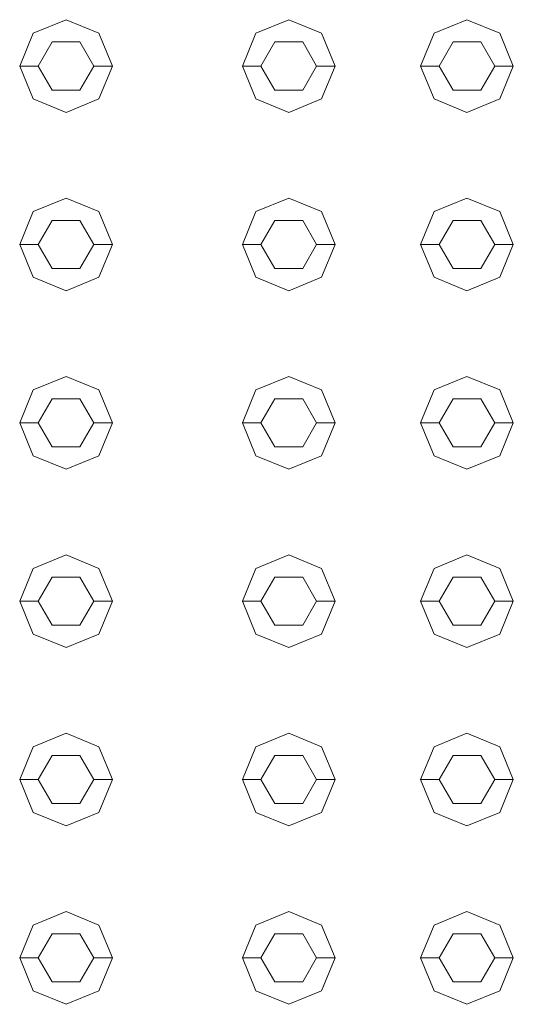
# Model space of a CAD drawing. Header units: millimetres. Extents: x 2 to 902, y -447 to 199.
# Tile 715 of 1056: x 21.235 to 21.501, y 173.663 to 174.193. Entities that reach past the tile are written whole.
import ezdxf

# ---------------------------------------------------------------- set-up
doc = ezdxf.new("R2010")
doc.units = ezdxf.units.MM
doc.header["$MEASUREMENT"] = 0
doc.layers.add('IFC-Elemento construtivo genérico-Contorno', color=253, linetype='Continuous', lineweight=5)

msp = doc.modelspace()

# ---------------------------------------------------------------- linework, layer by layer
at = {"layer": 'IFC-Elemento construtivo genérico-Contorno', "color": 7, "lineweight": 5}
for p, q in [((21.24275, 174.18588), (21.26042, 174.19321)), ((21.24275, 174.18588), (21.26042, 174.19321)), ((21.26042, 174.19321), (21.2781, 174.18588)), ((21.26042, 174.19321), (21.2781, 174.18588)), ((21.36275, 174.18588), (21.38042, 174.19321)), ((21.36275, 174.18588), (21.38042, 174.19321)), ((21.38042, 174.19321), (21.3981, 174.18588)), ((21.38042, 174.19321), (21.3981, 174.18588)), ((21.45874, 174.18588), (21.47642, 174.19321)), ((21.45874, 174.18588), (21.47642, 174.19321)), ((21.47642, 174.19321), (21.4941, 174.18588)), ((21.47642, 174.19321), (21.4941, 174.18588)), ((21.23542, 174.16821), (21.24275, 174.18588)), ((21.23542, 174.16821), (21.24275, 174.18588)), ((21.2781, 174.18588), (21.28542, 174.16821)), ((21.2781, 174.18588), (21.28542, 174.16821)), ((21.35542, 174.16821), (21.36275, 174.18588)), ((21.35542, 174.16821), (21.36275, 174.18588)), ((21.3981, 174.18588), (21.40542, 174.16821)), ((21.3981, 174.18588), (21.40542, 174.16821)), ((21.45142, 174.16821), (21.45874, 174.18588)), ((21.45142, 174.16821), (21.45874, 174.18588)), ((21.4941, 174.18588), (21.50142, 174.16821)), ((21.4941, 174.18588), (21.50142, 174.16821)), ((21.24542, 174.16821), (21.25292, 174.1812)), ((21.24542, 174.16821), (21.25292, 174.1812)), ((21.25292, 174.1812), (21.26792, 174.1812)), ((21.25292, 174.1812), (21.26792, 174.1812)), ((21.26792, 174.1812), (21.27542, 174.16821)), ((21.26792, 174.1812), (21.27542, 174.16821)), ((21.36542, 174.16821), (21.37292, 174.1812)), ((21.36542, 174.16821), (21.37292, 174.1812)), ((21.37292, 174.1812), (21.38792, 174.1812)), ((21.37292, 174.1812), (21.38792, 174.1812)), ((21.38792, 174.1812), (21.39542, 174.16821)), ((21.38792, 174.1812), (21.39542, 174.16821)), ((21.46142, 174.16821), (21.46892, 174.1812)), ((21.46142, 174.16821), (21.46892, 174.1812)), ((21.46892, 174.1812), (21.48392, 174.1812)), ((21.46892, 174.1812), (21.48392, 174.1812)), ((21.48392, 174.1812), (21.49142, 174.16821)), ((21.48392, 174.1812), (21.49142, 174.16821)), ((21.23542, 174.16821), (21.24542, 174.16821)), ((21.23542, 174.16821), (21.24275, 174.15053)), ((21.23542, 174.16821), (21.24542, 174.16821)), ((21.23542, 174.16821), (21.24275, 174.15053)), ((21.24542, 174.16821), (21.25292, 174.15522)), ((21.24542, 174.16821), (21.25292, 174.15522)), ((21.26792, 174.15522), (21.27542, 174.16821)), ((21.26792, 174.15522), (21.27542, 174.16821)), ((21.27542, 174.16821), (21.28542, 174.16821)), ((21.27542, 174.16821), (21.28542, 174.16821)), ((21.2781, 174.15053), (21.28542, 174.16821)), ((21.2781, 174.15053), (21.28542, 174.16821)), ((21.35542, 174.16821), (21.36542, 174.16821)), ((21.35542, 174.16821), (21.36275, 174.15053)), ((21.35542, 174.16821), (21.36542, 174.16821)), ((21.35542, 174.16821), (21.36275, 174.15053)), ((21.36542, 174.16821), (21.37292, 174.15522)), ((21.36542, 174.16821), (21.37292, 174.15522)), ((21.38792, 174.15522), (21.39542, 174.16821)), ((21.38792, 174.15522), (21.39542, 174.16821)), ((21.39542, 174.16821), (21.40542, 174.16821)), ((21.39542, 174.16821), (21.40542, 174.16821)), ((21.3981, 174.15053), (21.40542, 174.16821)), ((21.3981, 174.15053), (21.40542, 174.16821)), ((21.45142, 174.16821), (21.46142, 174.16821)), ((21.45142, 174.16821), (21.45874, 174.15053)), ((21.45142, 174.16821), (21.46142, 174.16821)), ((21.45142, 174.16821), (21.45874, 174.15053)), ((21.46142, 174.16821), (21.46892, 174.15522)), ((21.46142, 174.16821), (21.46892, 174.15522)), ((21.48392, 174.15522), (21.49142, 174.16821)), ((21.48392, 174.15522), (21.49142, 174.16821)), ((21.49142, 174.16821), (21.50142, 174.16821)), ((21.49142, 174.16821), (21.50142, 174.16821)), ((21.4941, 174.15053), (21.50142, 174.16821)), ((21.4941, 174.15053), (21.50142, 174.16821)), ((21.25292, 174.15522), (21.26792, 174.15522)), ((21.25292, 174.15522), (21.26792, 174.15522)), ((21.37292, 174.15522), (21.38792, 174.15522)), ((21.37292, 174.15522), (21.38792, 174.15522)), ((21.46892, 174.15522), (21.48392, 174.15522)), ((21.46892, 174.15522), (21.48392, 174.15522)), ((21.24275, 174.15053), (21.26042, 174.14321)), ((21.24275, 174.15053), (21.26042, 174.14321)), ((21.26042, 174.14321), (21.2781, 174.15053)), ((21.26042, 174.14321), (21.2781, 174.15053)), ((21.36275, 174.15053), (21.38042, 174.14321)), ((21.36275, 174.15053), (21.38042, 174.14321)), ((21.38042, 174.14321), (21.3981, 174.15053)), ((21.38042, 174.14321), (21.3981, 174.15053)), ((21.45874, 174.15053), (21.47642, 174.14321)), ((21.45874, 174.15053), (21.47642, 174.14321)), ((21.47642, 174.14321), (21.4941, 174.15053)), ((21.47642, 174.14321), (21.4941, 174.15053)), ((21.24275, 174.08989), (21.26042, 174.09721)), ((21.24275, 174.08989), (21.26042, 174.09721)), ((21.26042, 174.09721), (21.2781, 174.08989)), ((21.26042, 174.09721), (21.2781, 174.08989)), ((21.36275, 174.08989), (21.38042, 174.09721)), ((21.36275, 174.08989), (21.38042, 174.09721)), ((21.38042, 174.09721), (21.3981, 174.08989)), ((21.38042, 174.09721), (21.3981, 174.08989)), ((21.45874, 174.08989), (21.47642, 174.09721)), ((21.45874, 174.08989), (21.47642, 174.09721)), ((21.47642, 174.09721), (21.4941, 174.08989)), ((21.47642, 174.09721), (21.4941, 174.08989)), ((21.23542, 174.07221), (21.24275, 174.08989)), ((21.23542, 174.07221), (21.24275, 174.08989)), ((21.2781, 174.08989), (21.28542, 174.07221)), ((21.2781, 174.08989), (21.28542, 174.07221)), ((21.35542, 174.07221), (21.36275, 174.08989)), ((21.35542, 174.07221), (21.36275, 174.08989)), ((21.3981, 174.08989), (21.40542, 174.07221)), ((21.3981, 174.08989), (21.40542, 174.07221)), ((21.45142, 174.07221), (21.45874, 174.08989)), ((21.45142, 174.07221), (21.45874, 174.08989)), ((21.4941, 174.08989), (21.50142, 174.07221)), ((21.4941, 174.08989), (21.50142, 174.07221)), ((21.24542, 174.07221), (21.25292, 174.0852)), ((21.24542, 174.07221), (21.25292, 174.0852)), ((21.25292, 174.0852), (21.26792, 174.0852)), ((21.25292, 174.0852), (21.26792, 174.0852)), ((21.26792, 174.0852), (21.27542, 174.07221)), ((21.26792, 174.0852), (21.27542, 174.07221)), ((21.36542, 174.07221), (21.37292, 174.0852)), ((21.36542, 174.07221), (21.37292, 174.0852)), ((21.37292, 174.0852), (21.38792, 174.0852)), ((21.37292, 174.0852), (21.38792, 174.0852)), ((21.38792, 174.0852), (21.39542, 174.07221)), ((21.38792, 174.0852), (21.39542, 174.07221)), ((21.46142, 174.07221), (21.46892, 174.0852)), ((21.46142, 174.07221), (21.46892, 174.0852)), ((21.46892, 174.0852), (21.48392, 174.0852)), ((21.46892, 174.0852), (21.48392, 174.0852)), ((21.48392, 174.0852), (21.49142, 174.07221)), ((21.48392, 174.0852), (21.49142, 174.07221)), ((21.23542, 174.07221), (21.24542, 174.07221)), ((21.23542, 174.07221), (21.24275, 174.05454)), ((21.23542, 174.07221), (21.24542, 174.07221)), ((21.23542, 174.07221), (21.24275, 174.05454)), ((21.24542, 174.07221), (21.25292, 174.05922)), ((21.24542, 174.07221), (21.25292, 174.05922)), ((21.26792, 174.05922), (21.27542, 174.07221)), ((21.26792, 174.05922), (21.27542, 174.07221)), ((21.27542, 174.07221), (21.28542, 174.07221)), ((21.27542, 174.07221), (21.28542, 174.07221)), ((21.2781, 174.05454), (21.28542, 174.07221)), ((21.2781, 174.05454), (21.28542, 174.07221)), ((21.35542, 174.07221), (21.36542, 174.07221)), ((21.35542, 174.07221), (21.36275, 174.05454)), ((21.35542, 174.07221), (21.36542, 174.07221)), ((21.35542, 174.07221), (21.36275, 174.05454)), ((21.36542, 174.07221), (21.37292, 174.05922)), ((21.36542, 174.07221), (21.37292, 174.05922)), ((21.38792, 174.05922), (21.39542, 174.07221)), ((21.38792, 174.05922), (21.39542, 174.07221)), ((21.39542, 174.07221), (21.40542, 174.07221)), ((21.39542, 174.07221), (21.40542, 174.07221)), ((21.3981, 174.05454), (21.40542, 174.07221)), ((21.3981, 174.05454), (21.40542, 174.07221)), ((21.45142, 174.07221), (21.46142, 174.07221)), ((21.45142, 174.07221), (21.45874, 174.05454)), ((21.45142, 174.07221), (21.46142, 174.07221)), ((21.45142, 174.07221), (21.45874, 174.05454)), ((21.46142, 174.07221), (21.46892, 174.05922)), ((21.46142, 174.07221), (21.46892, 174.05922)), ((21.48392, 174.05922), (21.49142, 174.07221)), ((21.48392, 174.05922), (21.49142, 174.07221)), ((21.49142, 174.07221), (21.50142, 174.07221)), ((21.49142, 174.07221), (21.50142, 174.07221)), ((21.4941, 174.05454), (21.50142, 174.07221)), ((21.4941, 174.05454), (21.50142, 174.07221)), ((21.25292, 174.05922), (21.26792, 174.05922)), ((21.25292, 174.05922), (21.26792, 174.05922)), ((21.37292, 174.05922), (21.38792, 174.05922)), ((21.37292, 174.05922), (21.38792, 174.05922)), ((21.46892, 174.05922), (21.48392, 174.05922)), ((21.46892, 174.05922), (21.48392, 174.05922)), ((21.24275, 174.05454), (21.26042, 174.04721)), ((21.24275, 174.05454), (21.26042, 174.04721)), ((21.26042, 174.04721), (21.2781, 174.05454)), ((21.26042, 174.04721), (21.2781, 174.05454)), ((21.36275, 174.05454), (21.38042, 174.04721)), ((21.36275, 174.05454), (21.38042, 174.04721)), ((21.38042, 174.04721), (21.3981, 174.05454)), ((21.38042, 174.04721), (21.3981, 174.05454)), ((21.45874, 174.05454), (21.47642, 174.04721)), ((21.45874, 174.05454), (21.47642, 174.04721)), ((21.47642, 174.04721), (21.4941, 174.05454)), ((21.47642, 174.04721), (21.4941, 174.05454)), ((21.24275, 173.99389), (21.26042, 174.00121)), ((21.24275, 173.99389), (21.26042, 174.00121)), ((21.26042, 174.00121), (21.2781, 173.99389)), ((21.26042, 174.00121), (21.2781, 173.99389)), ((21.36275, 173.99389), (21.38042, 174.00121)), ((21.36275, 173.99389), (21.38042, 174.00121)), ((21.38042, 174.00121), (21.3981, 173.99389)), ((21.38042, 174.00121), (21.3981, 173.99389)), ((21.45874, 173.99389), (21.47642, 174.00121)), ((21.45874, 173.99389), (21.47642, 174.00121)), ((21.47642, 174.00121), (21.4941, 173.99389)), ((21.47642, 174.00121), (21.4941, 173.99389)), ((21.23542, 173.97621), (21.24275, 173.99389)), ((21.23542, 173.97621), (21.24275, 173.99389)), ((21.2781, 173.99389), (21.28542, 173.97621)), ((21.2781, 173.99389), (21.28542, 173.97621)), ((21.35542, 173.97621), (21.36275, 173.99389)), ((21.35542, 173.97621), (21.36275, 173.99389)), ((21.3981, 173.99389), (21.40542, 173.97621)), ((21.3981, 173.99389), (21.40542, 173.97621)), ((21.45142, 173.97621), (21.45874, 173.99389)), ((21.45142, 173.97621), (21.45874, 173.99389)), ((21.4941, 173.99389), (21.50142, 173.97621)), ((21.4941, 173.99389), (21.50142, 173.97621)), ((21.24542, 173.97621), (21.25292, 173.9892)), ((21.24542, 173.97621), (21.25292, 173.9892)), ((21.25292, 173.9892), (21.26792, 173.9892)), ((21.25292, 173.9892), (21.26792, 173.9892)), ((21.26792, 173.9892), (21.27542, 173.97621)), ((21.26792, 173.9892), (21.27542, 173.97621)), ((21.36542, 173.97621), (21.37292, 173.9892)), ((21.36542, 173.97621), (21.37292, 173.9892)), ((21.37292, 173.9892), (21.38792, 173.9892)), ((21.37292, 173.9892), (21.38792, 173.9892)), ((21.38792, 173.9892), (21.39542, 173.97621)), ((21.38792, 173.9892), (21.39542, 173.97621)), ((21.46142, 173.97621), (21.46892, 173.9892)), ((21.46142, 173.97621), (21.46892, 173.9892)), ((21.46892, 173.9892), (21.48392, 173.9892)), ((21.46892, 173.9892), (21.48392, 173.9892)), ((21.48392, 173.9892), (21.49142, 173.97621)), ((21.48392, 173.9892), (21.49142, 173.97621)), ((21.23542, 173.97621), (21.24542, 173.97621)), ((21.23542, 173.97621), (21.24275, 173.95853)), ((21.23542, 173.97621), (21.24542, 173.97621)), ((21.23542, 173.97621), (21.24275, 173.95853)), ((21.24542, 173.97621), (21.25292, 173.96322)), ((21.24542, 173.97621), (21.25292, 173.96322)), ((21.26792, 173.96322), (21.27542, 173.97621)), ((21.26792, 173.96322), (21.27542, 173.97621)), ((21.27542, 173.97621), (21.28542, 173.97621)), ((21.27542, 173.97621), (21.28542, 173.97621)), ((21.2781, 173.95853), (21.28542, 173.97621)), ((21.2781, 173.95853), (21.28542, 173.97621)), ((21.35542, 173.97621), (21.36542, 173.97621)), ((21.35542, 173.97621), (21.36275, 173.95853)), ((21.35542, 173.97621), (21.36542, 173.97621)), ((21.35542, 173.97621), (21.36275, 173.95853)), ((21.36542, 173.97621), (21.37292, 173.96322)), ((21.36542, 173.97621), (21.37292, 173.96322)), ((21.38792, 173.96322), (21.39542, 173.97621)), ((21.38792, 173.96322), (21.39542, 173.97621)), ((21.39542, 173.97621), (21.40542, 173.97621)), ((21.39542, 173.97621), (21.40542, 173.97621)), ((21.3981, 173.95853), (21.40542, 173.97621)), ((21.3981, 173.95853), (21.40542, 173.97621)), ((21.45142, 173.97621), (21.46142, 173.97621)), ((21.45142, 173.97621), (21.45874, 173.95853)), ((21.45142, 173.97621), (21.46142, 173.97621)), ((21.45142, 173.97621), (21.45874, 173.95853)), ((21.46142, 173.97621), (21.46892, 173.96322)), ((21.46142, 173.97621), (21.46892, 173.96322)), ((21.48392, 173.96322), (21.49142, 173.97621)), ((21.48392, 173.96322), (21.49142, 173.97621)), ((21.49142, 173.97621), (21.50142, 173.97621)), ((21.49142, 173.97621), (21.50142, 173.97621)), ((21.4941, 173.95853), (21.50142, 173.97621)), ((21.4941, 173.95853), (21.50142, 173.97621)), ((21.25292, 173.96322), (21.26792, 173.96322)), ((21.25292, 173.96322), (21.26792, 173.96322)), ((21.37292, 173.96322), (21.38792, 173.96322)), ((21.37292, 173.96322), (21.38792, 173.96322)), ((21.46892, 173.96322), (21.48392, 173.96322)), ((21.46892, 173.96322), (21.48392, 173.96322)), ((21.24275, 173.95853), (21.26042, 173.95121)), ((21.24275, 173.95853), (21.26042, 173.95121)), ((21.26042, 173.95121), (21.2781, 173.95853)), ((21.26042, 173.95121), (21.2781, 173.95853)), ((21.36275, 173.95853), (21.38042, 173.95121)), ((21.36275, 173.95853), (21.38042, 173.95121)), ((21.38042, 173.95121), (21.3981, 173.95853)), ((21.38042, 173.95121), (21.3981, 173.95853)), ((21.45874, 173.95853), (21.47642, 173.95121)), ((21.45874, 173.95853), (21.47642, 173.95121)), ((21.47642, 173.95121), (21.4941, 173.95853)), ((21.47642, 173.95121), (21.4941, 173.95853)), ((21.24275, 173.89788), (21.26042, 173.90521)), ((21.24275, 173.89788), (21.26042, 173.90521)), ((21.26042, 173.90521), (21.2781, 173.89788)), ((21.26042, 173.90521), (21.2781, 173.89788)), ((21.36275, 173.89788), (21.38042, 173.90521)), ((21.36275, 173.89788), (21.38042, 173.90521)), ((21.38042, 173.90521), (21.3981, 173.89788)), ((21.38042, 173.90521), (21.3981, 173.89788)), ((21.45874, 173.89788), (21.47642, 173.90521)), ((21.45874, 173.89788), (21.47642, 173.90521)), ((21.47642, 173.90521), (21.4941, 173.89788)), ((21.47642, 173.90521), (21.4941, 173.89788)), ((21.23542, 173.88021), (21.24275, 173.89788)), ((21.23542, 173.88021), (21.24275, 173.89788)), ((21.24542, 173.88021), (21.25292, 173.8932)), ((21.24542, 173.88021), (21.25292, 173.8932)), ((21.25292, 173.8932), (21.26792, 173.8932)), ((21.25292, 173.8932), (21.26792, 173.8932)), ((21.26792, 173.8932), (21.27542, 173.88021)), ((21.26792, 173.8932), (21.27542, 173.88021)), ((21.2781, 173.89788), (21.28542, 173.88021)), ((21.2781, 173.89788), (21.28542, 173.88021)), ((21.35542, 173.88021), (21.36275, 173.89788)), ((21.35542, 173.88021), (21.36275, 173.89788)), ((21.36542, 173.88021), (21.37292, 173.8932)), ((21.36542, 173.88021), (21.37292, 173.8932)), ((21.37292, 173.8932), (21.38792, 173.8932)), ((21.37292, 173.8932), (21.38792, 173.8932)), ((21.38792, 173.8932), (21.39542, 173.88021)), ((21.38792, 173.8932), (21.39542, 173.88021)), ((21.3981, 173.89788), (21.40542, 173.88021)), ((21.3981, 173.89788), (21.40542, 173.88021)), ((21.45142, 173.88021), (21.45874, 173.89788)), ((21.45142, 173.88021), (21.45874, 173.89788)), ((21.46142, 173.88021), (21.46892, 173.8932)), ((21.46142, 173.88021), (21.46892, 173.8932)), ((21.46892, 173.8932), (21.48392, 173.8932)), ((21.46892, 173.8932), (21.48392, 173.8932)), ((21.48392, 173.8932), (21.49142, 173.88021)), ((21.48392, 173.8932), (21.49142, 173.88021)), ((21.4941, 173.89788), (21.50142, 173.88021)), ((21.4941, 173.89788), (21.50142, 173.88021)), ((21.23542, 173.88021), (21.24542, 173.88021)), ((21.23542, 173.88021), (21.24275, 173.86253)), ((21.23542, 173.88021), (21.24542, 173.88021)), ((21.23542, 173.88021), (21.24275, 173.86253)), ((21.24542, 173.88021), (21.25292, 173.86722)), ((21.24542, 173.88021), (21.25292, 173.86722)), ((21.26792, 173.86722), (21.27542, 173.88021)), ((21.26792, 173.86722), (21.27542, 173.88021)), ((21.27542, 173.88021), (21.28542, 173.88021)), ((21.27542, 173.88021), (21.28542, 173.88021)), ((21.2781, 173.86253), (21.28542, 173.88021)), ((21.2781, 173.86253), (21.28542, 173.88021)), ((21.35542, 173.88021), (21.36542, 173.88021)), ((21.35542, 173.88021), (21.36275, 173.86253)), ((21.35542, 173.88021), (21.36542, 173.88021)), ((21.35542, 173.88021), (21.36275, 173.86253)), ((21.36542, 173.88021), (21.37292, 173.86722)), ((21.36542, 173.88021), (21.37292, 173.86722)), ((21.38792, 173.86722), (21.39542, 173.88021)), ((21.38792, 173.86722), (21.39542, 173.88021)), ((21.39542, 173.88021), (21.40542, 173.88021)), ((21.39542, 173.88021), (21.40542, 173.88021)), ((21.3981, 173.86253), (21.40542, 173.88021)), ((21.3981, 173.86253), (21.40542, 173.88021)), ((21.45142, 173.88021), (21.46142, 173.88021)), ((21.45142, 173.88021), (21.45874, 173.86253)), ((21.45142, 173.88021), (21.46142, 173.88021)), ((21.45142, 173.88021), (21.45874, 173.86253)), ((21.46142, 173.88021), (21.46892, 173.86722)), ((21.46142, 173.88021), (21.46892, 173.86722)), ((21.48392, 173.86722), (21.49142, 173.88021)), ((21.48392, 173.86722), (21.49142, 173.88021)), ((21.49142, 173.88021), (21.50142, 173.88021)), ((21.49142, 173.88021), (21.50142, 173.88021)), ((21.4941, 173.86253), (21.50142, 173.88021)), ((21.4941, 173.86253), (21.50142, 173.88021)), ((21.25292, 173.86722), (21.26792, 173.86722)), ((21.25292, 173.86722), (21.26792, 173.86722)), ((21.37292, 173.86722), (21.38792, 173.86722)), ((21.37292, 173.86722), (21.38792, 173.86722)), ((21.46892, 173.86722), (21.48392, 173.86722)), ((21.46892, 173.86722), (21.48392, 173.86722)), ((21.24275, 173.86253), (21.26042, 173.85521)), ((21.24275, 173.86253), (21.26042, 173.85521)), ((21.26042, 173.85521), (21.2781, 173.86253)), ((21.26042, 173.85521), (21.2781, 173.86253)), ((21.36275, 173.86253), (21.38042, 173.85521)), ((21.36275, 173.86253), (21.38042, 173.85521)), ((21.38042, 173.85521), (21.3981, 173.86253)), ((21.38042, 173.85521), (21.3981, 173.86253)), ((21.45874, 173.86253), (21.47642, 173.85521)), ((21.45874, 173.86253), (21.47642, 173.85521)), ((21.47642, 173.85521), (21.4941, 173.86253)), ((21.47642, 173.85521), (21.4941, 173.86253)), ((21.24275, 173.80189), (21.26042, 173.80921)), ((21.24275, 173.80189), (21.26042, 173.80921)), ((21.26042, 173.80921), (21.2781, 173.80189)), ((21.26042, 173.80921), (21.2781, 173.80189)), ((21.36275, 173.80189), (21.38042, 173.80921)), ((21.36275, 173.80189), (21.38042, 173.80921)), ((21.38042, 173.80921), (21.3981, 173.80189)), ((21.38042, 173.80921), (21.3981, 173.80189)), ((21.45874, 173.80189), (21.47642, 173.80921)), ((21.45874, 173.80189), (21.47642, 173.80921)), ((21.47642, 173.80921), (21.4941, 173.80189)), ((21.47642, 173.80921), (21.4941, 173.80189)), ((21.23542, 173.78421), (21.24275, 173.80189)), ((21.23542, 173.78421), (21.24275, 173.80189)), ((21.2781, 173.80189), (21.28542, 173.78421)), ((21.2781, 173.80189), (21.28542, 173.78421)), ((21.35542, 173.78421), (21.36275, 173.80189)), ((21.35542, 173.78421), (21.36275, 173.80189)), ((21.3981, 173.80189), (21.40542, 173.78421)), ((21.3981, 173.80189), (21.40542, 173.78421)), ((21.45142, 173.78421), (21.45874, 173.80189)), ((21.45142, 173.78421), (21.45874, 173.80189)), ((21.4941, 173.80189), (21.50142, 173.78421)), ((21.4941, 173.80189), (21.50142, 173.78421)), ((21.24542, 173.78421), (21.25292, 173.7972)), ((21.24542, 173.78421), (21.25292, 173.7972)), ((21.25292, 173.7972), (21.26792, 173.7972)), ((21.25292, 173.7972), (21.26792, 173.7972)), ((21.26792, 173.7972), (21.27542, 173.78421)), ((21.26792, 173.7972), (21.27542, 173.78421)), ((21.36542, 173.78421), (21.37292, 173.7972)), ((21.36542, 173.78421), (21.37292, 173.7972)), ((21.37292, 173.7972), (21.38792, 173.7972)), ((21.37292, 173.7972), (21.38792, 173.7972)), ((21.38792, 173.7972), (21.39542, 173.78421)), ((21.38792, 173.7972), (21.39542, 173.78421)), ((21.46142, 173.78421), (21.46892, 173.7972)), ((21.46142, 173.78421), (21.46892, 173.7972)), ((21.46892, 173.7972), (21.48392, 173.7972)), ((21.46892, 173.7972), (21.48392, 173.7972)), ((21.48392, 173.7972), (21.49142, 173.78421)), ((21.48392, 173.7972), (21.49142, 173.78421)), ((21.23542, 173.78421), (21.24542, 173.78421)), ((21.23542, 173.78421), (21.24275, 173.76653)), ((21.23542, 173.78421), (21.24542, 173.78421)), ((21.23542, 173.78421), (21.24275, 173.76653)), ((21.24542, 173.78421), (21.25292, 173.77121)), ((21.24542, 173.78421), (21.25292, 173.77121)), ((21.26792, 173.77121), (21.27542, 173.78421)), ((21.26792, 173.77121), (21.27542, 173.78421)), ((21.27542, 173.78421), (21.28542, 173.78421)), ((21.27542, 173.78421), (21.28542, 173.78421)), ((21.2781, 173.76653), (21.28542, 173.78421)), ((21.2781, 173.76653), (21.28542, 173.78421)), ((21.35542, 173.78421), (21.36542, 173.78421)), ((21.35542, 173.78421), (21.36275, 173.76653)), ((21.35542, 173.78421), (21.36542, 173.78421)), ((21.35542, 173.78421), (21.36275, 173.76653)), ((21.36542, 173.78421), (21.37292, 173.77121)), ((21.36542, 173.78421), (21.37292, 173.77121)), ((21.38792, 173.77121), (21.39542, 173.78421)), ((21.38792, 173.77121), (21.39542, 173.78421)), ((21.39542, 173.78421), (21.40542, 173.78421)), ((21.39542, 173.78421), (21.40542, 173.78421)), ((21.3981, 173.76653), (21.40542, 173.78421)), ((21.3981, 173.76653), (21.40542, 173.78421)), ((21.45142, 173.78421), (21.46142, 173.78421)), ((21.45142, 173.78421), (21.45874, 173.76653)), ((21.45142, 173.78421), (21.46142, 173.78421)), ((21.45142, 173.78421), (21.45874, 173.76653)), ((21.46142, 173.78421), (21.46892, 173.77121)), ((21.46142, 173.78421), (21.46892, 173.77121)), ((21.48392, 173.77121), (21.49142, 173.78421)), ((21.48392, 173.77121), (21.49142, 173.78421)), ((21.49142, 173.78421), (21.50142, 173.78421)), ((21.49142, 173.78421), (21.50142, 173.78421)), ((21.4941, 173.76653), (21.50142, 173.78421)), ((21.4941, 173.76653), (21.50142, 173.78421)), ((21.25292, 173.77121), (21.26792, 173.77121)), ((21.25292, 173.77121), (21.26792, 173.77121)), ((21.37292, 173.77121), (21.38792, 173.77121)), ((21.37292, 173.77121), (21.38792, 173.77121)), ((21.46892, 173.77121), (21.48392, 173.77121)), ((21.46892, 173.77121), (21.48392, 173.77121)), ((21.24275, 173.76653), (21.26042, 173.75921)), ((21.24275, 173.76653), (21.26042, 173.75921)), ((21.26042, 173.75921), (21.2781, 173.76653)), ((21.26042, 173.75921), (21.2781, 173.76653)), ((21.36275, 173.76653), (21.38042, 173.75921)), ((21.36275, 173.76653), (21.38042, 173.75921)), ((21.38042, 173.75921), (21.3981, 173.76653)), ((21.38042, 173.75921), (21.3981, 173.76653)), ((21.45874, 173.76653), (21.47642, 173.75921)), ((21.45874, 173.76653), (21.47642, 173.75921)), ((21.47642, 173.75921), (21.4941, 173.76653)), ((21.47642, 173.75921), (21.4941, 173.76653)), ((21.24275, 173.70588), (21.26042, 173.71321)), ((21.24275, 173.70588), (21.26042, 173.71321)), ((21.26042, 173.71321), (21.2781, 173.70588)), ((21.26042, 173.71321), (21.2781, 173.70588)), ((21.36275, 173.70588), (21.38042, 173.71321)), ((21.36275, 173.70588), (21.38042, 173.71321)), ((21.38042, 173.71321), (21.3981, 173.70588)), ((21.38042, 173.71321), (21.3981, 173.70588)), ((21.45874, 173.70588), (21.47642, 173.71321)), ((21.45874, 173.70588), (21.47642, 173.71321)), ((21.47642, 173.71321), (21.4941, 173.70588)), ((21.47642, 173.71321), (21.4941, 173.70588)), ((21.23542, 173.68821), (21.24275, 173.70588)), ((21.23542, 173.68821), (21.24275, 173.70588)), ((21.2781, 173.70588), (21.28542, 173.68821)), ((21.2781, 173.70588), (21.28542, 173.68821)), ((21.35542, 173.68821), (21.36275, 173.70588)), ((21.35542, 173.68821), (21.36275, 173.70588)), ((21.3981, 173.70588), (21.40542, 173.68821)), ((21.3981, 173.70588), (21.40542, 173.68821)), ((21.45142, 173.68821), (21.45874, 173.70588)), ((21.45142, 173.68821), (21.45874, 173.70588)), ((21.4941, 173.70588), (21.50142, 173.68821)), ((21.4941, 173.70588), (21.50142, 173.68821)), ((21.24542, 173.68821), (21.25292, 173.7012)), ((21.24542, 173.68821), (21.25292, 173.7012)), ((21.25292, 173.7012), (21.26792, 173.7012)), ((21.25292, 173.7012), (21.26792, 173.7012)), ((21.26792, 173.7012), (21.27542, 173.68821)), ((21.26792, 173.7012), (21.27542, 173.68821)), ((21.36542, 173.68821), (21.37292, 173.7012)), ((21.36542, 173.68821), (21.37292, 173.7012)), ((21.37292, 173.7012), (21.38792, 173.7012)), ((21.37292, 173.7012), (21.38792, 173.7012)), ((21.38792, 173.7012), (21.39542, 173.68821)), ((21.38792, 173.7012), (21.39542, 173.68821)), ((21.46142, 173.68821), (21.46892, 173.7012)), ((21.46142, 173.68821), (21.46892, 173.7012)), ((21.46892, 173.7012), (21.48392, 173.7012)), ((21.46892, 173.7012), (21.48392, 173.7012)), ((21.48392, 173.7012), (21.49142, 173.68821)), ((21.48392, 173.7012), (21.49142, 173.68821)), ((21.23542, 173.68821), (21.24542, 173.68821)), ((21.23542, 173.68821), (21.24275, 173.67053)), ((21.23542, 173.68821), (21.24542, 173.68821)), ((21.23542, 173.68821), (21.24275, 173.67053)), ((21.24542, 173.68821), (21.25292, 173.67522)), ((21.24542, 173.68821), (21.25292, 173.67522)), ((21.26792, 173.67522), (21.27542, 173.68821)), ((21.26792, 173.67522), (21.27542, 173.68821)), ((21.27542, 173.68821), (21.28542, 173.68821)), ((21.27542, 173.68821), (21.28542, 173.68821)), ((21.2781, 173.67053), (21.28542, 173.68821)), ((21.2781, 173.67053), (21.28542, 173.68821)), ((21.35542, 173.68821), (21.36542, 173.68821)), ((21.35542, 173.68821), (21.36275, 173.67053)), ((21.35542, 173.68821), (21.36542, 173.68821)), ((21.35542, 173.68821), (21.36275, 173.67053)), ((21.36542, 173.68821), (21.37292, 173.67522)), ((21.36542, 173.68821), (21.37292, 173.67522)), ((21.38792, 173.67522), (21.39542, 173.68821)), ((21.38792, 173.67522), (21.39542, 173.68821)), ((21.39542, 173.68821), (21.40542, 173.68821)), ((21.39542, 173.68821), (21.40542, 173.68821)), ((21.3981, 173.67053), (21.40542, 173.68821)), ((21.3981, 173.67053), (21.40542, 173.68821)), ((21.45142, 173.68821), (21.46142, 173.68821)), ((21.45142, 173.68821), (21.45874, 173.67053)), ((21.45142, 173.68821), (21.46142, 173.68821)), ((21.45142, 173.68821), (21.45874, 173.67053)), ((21.46142, 173.68821), (21.46892, 173.67522)), ((21.46142, 173.68821), (21.46892, 173.67522)), ((21.48392, 173.67522), (21.49142, 173.68821)), ((21.48392, 173.67522), (21.49142, 173.68821)), ((21.49142, 173.68821), (21.50142, 173.68821)), ((21.49142, 173.68821), (21.50142, 173.68821)), ((21.4941, 173.67053), (21.50142, 173.68821)), ((21.4941, 173.67053), (21.50142, 173.68821)), ((21.24275, 173.67053), (21.26042, 173.66321)), ((21.24275, 173.67053), (21.26042, 173.66321)), ((21.25292, 173.67522), (21.26792, 173.67522)), ((21.25292, 173.67522), (21.26792, 173.67522)), ((21.26042, 173.66321), (21.2781, 173.67053)), ((21.26042, 173.66321), (21.2781, 173.67053)), ((21.36275, 173.67053), (21.38042, 173.66321)), ((21.36275, 173.67053), (21.38042, 173.66321)), ((21.37292, 173.67522), (21.38792, 173.67522)), ((21.37292, 173.67522), (21.38792, 173.67522)), ((21.38042, 173.66321), (21.3981, 173.67053)), ((21.38042, 173.66321), (21.3981, 173.67053)), ((21.45874, 173.67053), (21.47642, 173.66321)), ((21.45874, 173.67053), (21.47642, 173.66321)), ((21.46892, 173.67522), (21.48392, 173.67522)), ((21.46892, 173.67522), (21.48392, 173.67522)), ((21.47642, 173.66321), (21.4941, 173.67053)), ((21.47642, 173.66321), (21.4941, 173.67053))]:
    msp.add_line(p, q, dxfattribs=at)

doc.saveas('drawing.dxf')
